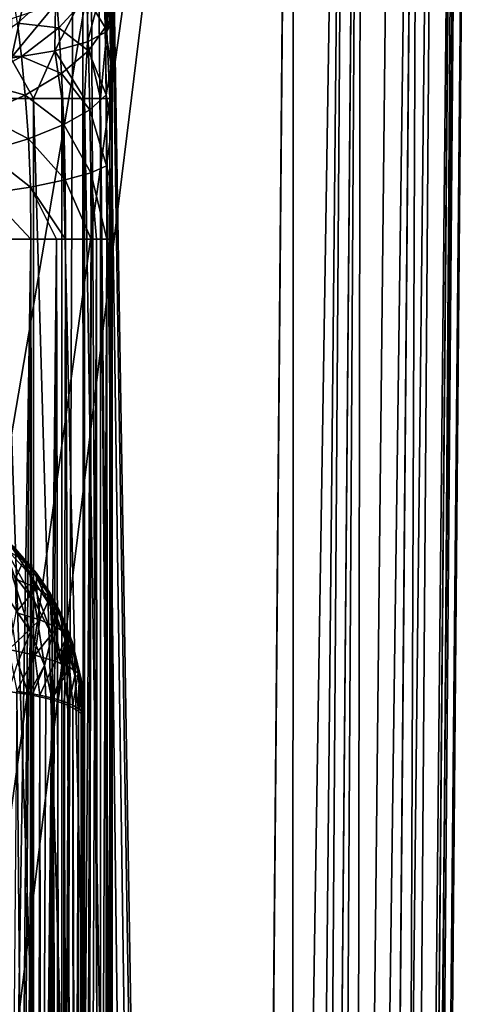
# Model space of a CAD drawing. Header units: metres. Extents: x -104 to 104, y -111 to 38.
# Tile 425 of 656: x 12.79 to 16.58, y -47.6 to -39.37. Entities that reach past the tile are written whole.
import ezdxf

# ---------------------------------------------------------------- set-up
doc = ezdxf.new("R2010")
doc.units = ezdxf.units.M
doc.layers.add('solid_509367_AD153', color=7, linetype='CONTINUOUS')

msp = doc.modelspace()

# ---------------------------------------------------------------- linework, layer by layer
at = {"layer": 'solid_509367_AD153'}
for points in [[(13.306856, -22.336416, 19), (11.061667, -23.528255, 19), (12.973471, -101.476402, 19)], [(13.306856, -22.336416, 19), (12.973471, -101.476402, 19), (13.366175, -100.621338, 19)], [(13.306856, -22.336416, 19), (14.500057, -95.125931, 19), (15.078767, -28.81238, 19)], [(13.306856, -22.336416, 19), (14.461483, -96.066643, 19), (14.500057, -95.125931, 19)], [(13.306856, -22.336416, 19), (14.362885, -96.996941, 19), (14.461483, -96.066643, 19)], [(13.306856, -22.336416, 19), (14.204263, -97.916817, 19), (14.362885, -96.996941, 19)], [(13.306856, -22.336416, 19), (13.984598, -98.829903, 19), (14.204263, -97.916817, 19)], [(13.306856, -22.336416, 19), (13.703938, -99.736031, 19), (13.984598, -98.829903, 19)], [(13.306856, -22.336416, 19), (13.366175, -100.621338, 19), (13.703938, -99.736031, 19)], [(11.061667, -23.528255, 19), (12.523127, -102.308525, 19), (12.973471, -101.476402, 19)], [(15.072972, -95.130928, 18.886271), (15.078767, -28.81238, 19), (14.500057, -95.125931, 19)], [(15.072972, -95.130928, 18.886271), (15.65277, -28.817389, 18.885818), (15.078767, -28.81238, 19)], [(15.072972, -95.130928, 18.886271), (15.560261, -95.135185, 18.561077), (15.65277, -28.817389, 18.885818)], [(15.560261, -95.135185, 18.561077), (16.139803, -28.821638, 18.560244), (15.65277, -28.817389, 18.885818)], [(15.560261, -95.135185, 18.561077), (15.885823, -95.138023, 18.074024), (16.139803, -28.821638, 18.560244)], [(15.885823, -95.138023, 18.074024), (16.464983, -28.824476, 18.072937), (16.139803, -28.821638, 18.560244)], [(15.885823, -95.138023, 18.074024), (16, -95.139023, 17.5), (16.464983, -28.824476, 18.072937)], [(15.948905, -95.192352, -5.763708), (16.578709, -28.82547, -14.70081), (16, -95.139023, -5.381048)], [(15.948905, -95.192352, -5.763708), (16.505285, -28.889103, -15.158151), (16.578709, -28.82547, -14.70081)], [(16.464983, -28.824476, 18.072937), (16, -95.139023, 17.5), (16.578709, -28.82547, 17.5)], [(16.578709, -28.82547, -14.70081), (16, -95.139023, 17.5), (16, -95.139023, -5.381048)], [(16.578709, -28.82547, 17.5), (16, -95.139023, 17.5), (16.578709, -28.82547, -14.70081)], [(15.560588, -95.282631, -6.4302), (16.138742, -28.969156, -15.750511), (16.292158, -28.945486, -15.572569)], [(15.799027, -95.241432, -6.12222), (15.560588, -95.282631, -6.4302), (16.292158, -28.945486, -15.572569)], [(15.799027, -95.241432, -6.12222), (16.292158, -28.945486, -15.572569), (16.46401, -28.904299, -15.268833)], [(15.885298, -95.21785, -5.949079), (15.799027, -95.241432, -6.12222), (16.46401, -28.904299, -15.268833)], [(15.885298, -95.21785, -5.949079), (16.46401, -28.904299, -15.268833), (16.505285, -28.889103, -15.158151)], [(15.948905, -95.192352, -5.763708), (15.885298, -95.21785, -5.949079), (16.505285, -28.889103, -15.158151)], [(6.595271, -41.677757, -14.407441), (-15.078767, -29.021139, -16.186213), (15.078767, -29.021139, -16.186213)], [(7.993071, -42.717476, -14.261318), (6.595271, -41.677757, -14.407441), (15.078767, -29.021139, -16.186213)], [(9.235709, -43.952656, -14.087725), (7.993071, -42.717476, -14.261318), (15.078767, -29.021139, -16.186213)], [(10.286567, -45.349411, -13.891423), (9.235709, -43.952656, -14.087725), (15.078767, -29.021139, -16.186213)], [(11.130763, -46.884777, -13.675642), (10.286567, -45.349411, -13.891423), (15.078767, -29.021139, -16.186213)], [(11.748401, -48.532097, -13.444126), (11.130763, -46.884777, -13.675642), (15.078767, -29.021139, -16.186213)], [(12.122924, -50.245026, -13.20339), (11.748401, -48.532097, -13.444126), (15.078767, -29.021139, -16.186213)], [(12.25, -51.999878, -12.956761), (12.122924, -50.245026, -13.20339), (15.078767, -29.021139, -16.186213)], [(12.25, -51.999878, -12.956761), (15.078767, -29.021139, -16.186213), (14.500057, -95.334694, -6.86645)], [(15.541928, -29.0149, -16.113066), (14.500057, -95.334694, -6.86645), (15.078767, -29.021139, -16.186213)], [(14.887977, -95.33091, -6.815448), (14.500057, -95.334694, -6.86645), (15.541928, -29.0149, -16.113066)], [(15.073629, -95.32373, -6.752868), (14.887977, -95.33091, -6.815448), (15.541928, -29.0149, -16.113066)], [(15.073629, -95.32373, -6.752868), (15.541928, -29.0149, -16.113066), (15.652349, -29.010181, -16.072626)], [(15.249842, -95.313156, -6.666649), (15.073629, -95.32373, -6.752868), (15.652349, -29.010181, -16.072626)], [(15.249842, -95.313156, -6.666649), (15.960203, -28.988834, -15.901616), (16.138742, -28.969156, -15.750511)], [(15.560588, -95.282631, -6.4302), (15.249842, -95.313156, -6.666649), (16.138742, -28.969156, -15.750511)], [(15.249842, -95.313156, -6.666649), (15.652349, -29.010181, -16.072626), (15.960203, -28.988834, -15.901616)], [(13.521287, -39.472374, 1.375071), (13.567945, -39.272598, 1.881438), (13.571601, -38.754131, 1.741842)], [(13.525212, -38.927166, 1.236948), (13.521287, -39.472374, 1.375071), (13.571601, -38.754131, 1.741842)], [(13.49615, -38.920437, 3.117923), (13.547681, -38.818275, 2.655315), (13.506339, -39.438911, 2.830403)], [(13.506339, -39.438911, 2.830403), (13.547681, -38.818275, 2.655315), (13.553445, -39.271305, 2.435219)], [(13.49615, -38.920437, 3.117923), (13.506339, -39.438911, 2.830403), (13.352169, -39.185143, 3.518136)], [(13.525212, -38.927166, 1.236948), (13.357751, -39.55648, 0.871455), (13.521287, -39.472374, 1.375071)], [(13.525212, -38.927166, 1.236948), (13.361917, -39.092789, 0.755266), (13.357751, -39.55648, 0.871455)], [(13.094883, -39.109234, 4.171437), (12.772555, -39.402393, 4.4491), (12.736021, -39.176746, 4.739202)], [(13.094883, -39.109234, 4.171437), (13.11964, -39.441223, 3.880527), (12.772555, -39.402393, 4.4491)], [(13.361917, -39.092789, 0.755266), (13.084948, -39.631973, 0.416124), (13.357751, -39.55648, 0.871455)], [(13.361917, -39.092789, 0.755266), (13.089865, -39.241528, 0.319401), (13.084948, -39.631973, 0.416124)], [(13.352169, -39.185143, 3.518136), (13.11964, -39.441223, 3.880527), (13.094883, -39.109234, 4.171437)], [(13.089865, -39.241528, 0.319401), (12.716493, -39.695084, 0.0318), (13.084948, -39.631973, 0.416124)], [(13.089865, -39.241528, 0.319401), (12.722571, -39.365997, -0.048997), (12.716493, -39.695084, 0.0318)], [(13.352169, -39.185143, 3.518136), (13.367094, -39.633148, 3.254309), (13.11964, -39.441223, 3.880527)], [(13.506339, -39.438911, 2.830403), (13.367094, -39.633148, 3.254309), (13.352169, -39.185143, 3.518136)], [(13.506339, -39.438911, 2.830403), (13.553445, -39.271305, 2.435219), (13.557923, -39.757931, 2.264175)], [(13.521287, -39.472374, 1.375071), (13.567436, -39.381161, 1.900901), (13.567945, -39.272598, 1.881438)], [(13.553445, -39.271305, 2.435219), (13.567945, -39.272598, 1.881438), (13.567436, -39.381161, 1.900901)], [(13.557923, -39.757931, 2.264175), (13.553445, -39.271305, 2.435219), (13.567436, -39.381161, 1.900901)], [(12.772555, -39.402393, 4.4491), (12.807224, -39.679131, 4.191599), (12.379984, -39.658398, 4.666552)], [(13.11964, -39.441223, 3.880527), (12.807224, -39.679131, 4.191599), (12.772555, -39.402393, 4.4491)], [(13.521287, -39.472374, 1.375071), (13.546282, -40.032188, 1.579973), (13.567436, -39.381161, 1.900901)], [(13.546282, -40.032188, 1.579973), (13.565991, -40.032188, 1.956061), (13.567436, -39.381161, 1.900901)], [(13.557923, -39.757931, 2.264175), (13.567436, -39.381161, 1.900901), (13.565991, -40.032188, 1.956061)], [(13.11964, -39.441223, 3.880527), (13.141603, -39.823483, 3.641272), (12.807224, -39.679131, 4.191599)], [(13.367094, -39.633148, 3.254309), (13.141603, -39.823483, 3.641272), (13.11964, -39.441223, 3.880527)], [(13.521287, -39.472374, 1.375071), (13.357751, -39.55648, 0.871455), (13.467981, -40.032188, 1.211599)], [(13.506339, -39.438911, 2.830403), (13.514081, -40.000214, 2.622998), (13.367094, -39.633148, 3.254309)], [(13.521287, -39.472374, 1.375071), (13.467981, -40.032188, 1.211599), (13.546282, -40.032188, 1.579973)], [(13.506339, -39.438911, 2.830403), (13.557923, -39.757931, 2.264175), (13.514081, -40.000214, 2.622998)], [(13.357751, -39.55648, 0.871455), (13.084948, -39.631973, 0.416124), (13.333019, -40.032188, 0.86001)], [(13.357751, -39.55648, 0.871455), (13.333019, -40.032188, 0.86001), (13.467981, -40.032188, 1.211599)], [(12.807224, -39.679131, 4.191599), (12.426554, -39.890018, 4.439771), (12.379984, -39.658398, 4.666552)], [(13.084948, -39.631973, 0.416124), (12.716493, -39.695084, 0.0318), (12.907713, -40.032188, 0.241185)], [(13.084948, -39.631973, 0.416124), (12.907713, -40.032188, 0.241185), (13.144717, -40.032188, 0.533861)], [(13.084948, -39.631973, 0.416124), (13.144717, -40.032188, 0.533861), (13.333019, -40.032188, 0.86001)], [(13.367094, -39.633148, 3.254309), (13.379006, -40.124977, 3.060569), (13.141603, -39.823483, 3.641272)], [(13.514081, -40.000214, 2.622998), (13.379006, -40.124977, 3.060569), (13.367094, -39.633148, 3.254309)], [(12.807224, -39.679131, 4.191599), (12.838263, -40.002831, 3.976881), (12.426554, -39.890018, 4.439771)], [(12.716493, -39.695084, 0.0318), (12.627842, -40.032188, -0.010812), (12.907713, -40.032188, 0.241185)], [(13.141603, -39.823483, 3.641272), (12.838263, -40.002831, 3.976881), (12.807224, -39.679131, 4.191599)], [(13.141603, -39.823483, 3.641272), (13.159504, -40.249237, 3.462635), (12.838263, -40.002831, 3.976881)], [(13.379006, -40.124977, 3.060569), (13.159504, -40.249237, 3.462635), (13.141603, -39.823483, 3.641272)], [(13.514081, -40.000214, 2.622998), (13.557923, -39.757931, 2.264175), (13.561, -40.269535, 2.146679)], [(13.561, -40.269535, 2.146679), (13.557923, -39.757931, 2.264175), (13.565991, -40.032188, 1.956061)], [(12.838263, -40.002831, 3.976881), (12.468369, -40.164509, 4.248638), (12.426554, -39.890018, 4.439771)], [(12.838263, -40.002831, 3.976881), (12.863747, -40.36837, 3.814224), (12.468369, -40.164509, 4.248638)], [(12.627841, -48.214954, -0.010812), (12.907713, -48.214954, 0.241185), (12.627842, -40.032188, -0.010812)], [(12.907713, -48.214954, 0.241185), (12.907713, -40.032188, 0.241185), (12.627842, -40.032188, -0.010812)], [(13.159504, -40.249237, 3.462635), (12.863747, -40.36837, 3.814224), (12.838263, -40.002831, 3.976881)], [(13.144717, -48.214954, 0.533861), (13.144717, -40.032188, 0.533861), (12.907713, -40.032188, 0.241185)], [(12.907713, -48.214954, 0.241185), (13.144717, -48.214954, 0.533861), (12.907713, -40.032188, 0.241185)], [(13.333018, -48.214954, 0.860009), (13.333019, -40.032188, 0.86001), (13.144717, -40.032188, 0.533861)], [(13.144717, -48.214954, 0.533861), (13.333018, -48.214954, 0.860009), (13.144717, -40.032188, 0.533861)], [(13.333018, -48.214954, 0.860009), (13.467981, -48.214954, 1.211599), (13.333019, -40.032188, 0.86001)], [(13.467981, -48.214954, 1.211599), (13.467981, -40.032188, 1.211599), (13.333019, -40.032188, 0.86001)], [(13.514081, -40.000214, 2.622998), (13.518944, -40.592804, 2.499963), (13.379006, -40.124977, 3.060569)], [(13.546282, -48.214954, 1.579973), (13.546282, -40.032188, 1.579973), (13.467981, -40.032188, 1.211599)], [(13.467981, -48.214954, 1.211599), (13.546282, -48.214954, 1.579973), (13.467981, -40.032188, 1.211599)], [(13.514081, -40.000214, 2.622998), (13.561, -40.269535, 2.146679), (13.518944, -40.592804, 2.499963)], [(13.546282, -40.032188, 1.579973), (13.565991, -48.214954, 1.956061), (13.565991, -40.032188, 1.956061)], [(13.546282, -48.214954, 1.579973), (13.565991, -48.214954, 1.956061), (13.546282, -40.032188, 1.579973)], [(13.562582, -40.757275, 2.086283), (13.561, -40.269535, 2.146679), (13.565991, -40.032188, 1.956061)], [(13.562582, -40.757275, 2.086283), (13.565991, -40.032188, 1.956061), (13.563017, -41.205505, 2.069667)], [(13.565991, -40.032188, 1.956061), (13.565991, -48.214954, 1.956061), (13.563017, -41.205505, 2.069667)], [(13.379006, -40.124977, 3.060569), (13.386849, -40.651806, 2.943214), (13.159504, -40.249237, 3.462635)], [(13.518944, -40.592804, 2.499963), (13.386849, -40.651806, 2.943214), (13.379006, -40.124977, 3.060569)], [(12.863747, -40.36837, 3.814224), (12.502748, -40.477936, 4.102244), (12.468369, -40.164509, 4.248638)], [(13.159504, -40.249237, 3.462635), (13.171493, -40.711857, 3.35238), (12.863747, -40.36837, 3.814224)], [(13.386849, -40.651806, 2.943214), (13.171493, -40.711857, 3.35238), (13.159504, -40.249237, 3.462635)], [(13.518944, -40.592804, 2.499963), (13.561, -40.269535, 2.146679), (13.562582, -40.757275, 2.086283)], [(12.863747, -40.36837, 3.814224), (12.880893, -40.770721, 3.712224), (12.502748, -40.477936, 4.102244)], [(13.171493, -40.711857, 3.35238), (12.880893, -40.770721, 3.712224), (12.863747, -40.36837, 3.814224)], [(12.880893, -40.770721, 3.712224), (12.525871, -40.82621, 4.009347), (12.502748, -40.477936, 4.102244)], [(13.518944, -40.592804, 2.499963), (13.519779, -41.205509, 2.464602), (13.386849, -40.651806, 2.943214)], [(13.518944, -40.592804, 2.499963), (13.562582, -40.757275, 2.086283), (13.563017, -41.205505, 2.069667)], [(13.518944, -40.592804, 2.499963), (13.563017, -41.205505, 2.069667), (13.519779, -41.205509, 2.464602)], [(13.171493, -40.711857, 3.35238), (13.173383, -41.205513, 3.318991), (12.880893, -40.770721, 3.712224)], [(13.386849, -40.651806, 2.943214), (13.387992, -41.205513, 2.908586), (13.171493, -40.711857, 3.35238)], [(13.171493, -40.711857, 3.35238), (13.387992, -41.205513, 2.908586), (13.173383, -41.205513, 3.318991)], [(13.386849, -40.651806, 2.943214), (13.519779, -41.205509, 2.464602), (13.434444, -41.205513, 2.784244)], [(13.386849, -40.651806, 2.943214), (13.434444, -41.205513, 2.784244), (13.387992, -41.205513, 2.908586)], [(12.880893, -40.770721, 3.712224), (12.883942, -41.205513, 3.680535), (12.525871, -40.82621, 4.009347)], [(12.880893, -40.770721, 3.712224), (13.173383, -41.205513, 3.318991), (13.098067, -41.205513, 3.427674)], [(12.880893, -40.770721, 3.712224), (13.098067, -41.205513, 3.427674), (12.883942, -41.205513, 3.680535)], [(12.525871, -40.82621, 4.009347), (12.883942, -41.205513, 3.680535), (12.584671, -41.205513, 3.94107)], [(12.584671, -41.205513, 3.94107), (12.883942, -41.205513, 3.680535), (12.596953, -59.335312, 3.931987)], [(12.883942, -41.205513, 3.680535), (12.728749, -59.330757, 3.826473), (12.596953, -59.335312, 3.931987)], [(12.883942, -41.205513, 3.680535), (12.872709, -59.325031, 3.692002), (12.728749, -59.330757, 3.826473)], [(12.883942, -41.205513, 3.680535), (12.910937, -59.323357, 3.652336), (12.872709, -59.325031, 3.692002)], [(12.883942, -41.205513, 3.680535), (13.098067, -41.205513, 3.427674), (12.910937, -59.323357, 3.652336)], [(13.098067, -41.205513, 3.427674), (13.011497, -59.31863, 3.53856), (12.910937, -59.323357, 3.652336)], [(13.098067, -41.205513, 3.427674), (13.14182, -59.311569, 3.366103), (13.011497, -59.31863, 3.53856)], [(13.098067, -41.205513, 3.427674), (13.173383, -41.205513, 3.318991), (13.14182, -59.311569, 3.366103)], [(13.173383, -41.205513, 3.318991), (13.258463, -59.303761, 3.178401), (13.14182, -59.311569, 3.366103)], [(13.173383, -41.205513, 3.318991), (13.387992, -41.205513, 2.908586), (13.258463, -59.303761, 3.178401)], [(13.387992, -41.205513, 2.908586), (13.326675, -59.298203, 3.047102), (13.258463, -59.303761, 3.178401)], [(13.387992, -41.205513, 2.908586), (13.359119, -59.295197, 2.976762), (13.326675, -59.298203, 3.047102)], [(13.434444, -41.205513, 2.784244), (13.441752, -59.285889, 2.762562), (13.359119, -59.295197, 2.976762)], [(13.387992, -41.205513, 2.908586), (13.434444, -41.205513, 2.784244), (13.359119, -59.295197, 2.976762)], [(13.434444, -41.205513, 2.784244), (13.519779, -41.205509, 2.464602), (13.441752, -59.285889, 2.762562)], [(13.519779, -41.205509, 2.464602), (13.504122, -59.275852, 2.538894), (13.441752, -59.285889, 2.762562)], [(13.519779, -41.205509, 2.464602), (13.53159, -59.269394, 2.398962), (13.504122, -59.275852, 2.538894)], [(13.519779, -41.205509, 2.464602), (13.563017, -41.205505, 2.069667), (13.53159, -59.269394, 2.398962)], [(13.54496, -59.265083, 2.307281), (13.53159, -59.269394, 2.398962), (13.563017, -41.205505, 2.069667)], [(13.54496, -59.265083, 2.307281), (13.563017, -41.205505, 2.069667), (13.563017, -59.256844, 2.069667)], [(13.565991, -59.256763, 1.956061), (13.563017, -59.256844, 2.069667), (13.563017, -41.205505, 2.069667)], [(13.565991, -55.785049, 1.956061), (13.565991, -59.256763, 1.956061), (13.563017, -41.205505, 2.069667)], [(13.566333, -54.513512, 1.943032), (13.565991, -55.785049, 1.956061), (13.563017, -41.205505, 2.069667)], [(13.566813, -53.445538, 1.924719), (13.566333, -54.513512, 1.943032), (13.563017, -41.205505, 2.069667)], [(13.566889, -53.252262, 1.921802), (13.566813, -53.445538, 1.924719), (13.563017, -41.205505, 2.069667)], [(13.567133, -52.000381, 1.912494), (13.566889, -53.252262, 1.921802), (13.563017, -41.205505, 2.069667)], [(13.567133, -52.000381, 1.912494), (13.563017, -41.205505, 2.069667), (13.566339, -49.483505, 1.94279)], [(13.565991, -48.214954, 1.956061), (13.566339, -49.483505, 1.94279), (13.563017, -41.205505, 2.069667)], [(12.826822, -43.888206, 10.57515), (12.735827, -43.771294, 10.81952), (12.648563, -43.690166, 10.805114)], [(12.826822, -43.888206, 10.57515), (12.648563, -43.690166, 10.805114), (12.676435, -43.802853, 10.306126)], [(12.876792, -44.009495, 11.952932), (12.65964, -43.771168, 11.99371), (12.72888, -43.785442, 11.650732)], [(12.914936, -44.234879, 12.2486), (12.65964, -43.771168, 11.99371), (12.876792, -44.009495, 11.952932)], [(12.914936, -44.234879, 12.2486), (12.714131, -43.975201, 12.304605), (12.65964, -43.771168, 11.99371)], [(12.735827, -43.771294, 10.81952), (12.932595, -43.997265, 10.85839), (12.72888, -43.785442, 11.650732)], [(12.826822, -43.888206, 10.57515), (12.932595, -43.997265, 10.85839), (12.735827, -43.771294, 10.81952)], [(12.826822, -43.888206, 10.57515), (12.676435, -43.802853, 10.306126), (12.753112, -44.044781, 10.038566)], [(12.932595, -43.997265, 10.85839), (12.92115, -44.008247, 11.622707), (12.72888, -43.785442, 11.650732)], [(12.876792, -44.009495, 11.952932), (12.72888, -43.785442, 11.650732), (12.92115, -44.008247, 11.622707)], [(12.826822, -43.888206, 10.57515), (12.753112, -44.044781, 10.038566), (12.930489, -44.120571, 10.315623)], [(12.826822, -43.888206, 10.57515), (12.930489, -44.120571, 10.315623), (12.932595, -43.997265, 10.85839)], [(12.881168, -44.48764, 12.516197), (12.703186, -44.220379, 12.585429), (12.714131, -43.975201, 12.304605)], [(12.881168, -44.48764, 12.516197), (12.714131, -43.975201, 12.304605), (12.914936, -44.234879, 12.2486)], [(13.048744, -44.274036, 11.90884), (12.876792, -44.009495, 11.952932), (12.92115, -44.008247, 11.622707)], [(13.061814, -44.515079, 12.191324), (12.876792, -44.009495, 11.952932), (13.048744, -44.274036, 11.90884)], [(13.061814, -44.515079, 12.191324), (12.914936, -44.234879, 12.2486), (12.876792, -44.009495, 11.952932)], [(12.932595, -43.997265, 10.85839), (13.045625, -44.166119, 10.88663), (12.92115, -44.008247, 11.622707)], [(13.045625, -44.166119, 10.88663), (13.032254, -44.174541, 11.600892), (12.92115, -44.008247, 11.622707)], [(13.048744, -44.274036, 11.90884), (12.92115, -44.008247, 11.622707), (13.032254, -44.174541, 11.600892)], [(13.044919, -44.19453, 10.607038), (12.932595, -43.997265, 10.85839), (12.930489, -44.120571, 10.315623)], [(13.044919, -44.19453, 10.607038), (13.045625, -44.166119, 10.88663), (12.932595, -43.997265, 10.85839)], [(12.930489, -44.120571, 10.315623), (12.753112, -44.044781, 10.038566), (12.759521, -44.326233, 9.791542)], [(12.930489, -44.120571, 10.315623), (12.759521, -44.326233, 9.791542), (12.960402, -44.38879, 10.059987)], [(13.044919, -44.19453, 10.607038), (12.930489, -44.120571, 10.315623), (12.960402, -44.38879, 10.059987)], [(13.045625, -44.166119, 10.88663), (13.100285, -44.263683, 10.902716), (13.032254, -44.174541, 11.600892)], [(13.142919, -44.350094, 10.9169), (13.128622, -44.356022, 11.576303), (13.032254, -44.174541, 11.600892)], [(13.174242, -44.557545, 11.862597), (13.032254, -44.174541, 11.600892), (13.128622, -44.356022, 11.576303)], [(13.100285, -44.263683, 10.902716), (13.142919, -44.350094, 10.9169), (13.032254, -44.174541, 11.600892)], [(13.174242, -44.557545, 11.862597), (13.048744, -44.274036, 11.90884), (13.032254, -44.174541, 11.600892)], [(13.044919, -44.19453, 10.607038), (13.100285, -44.263683, 10.902716), (13.045625, -44.166119, 10.88663)], [(12.774768, -44.744003, 12.747005), (12.703186, -44.220379, 12.585429), (12.881168, -44.48764, 12.516197)], [(12.999701, -44.769527, 12.447329), (12.881168, -44.48764, 12.516197), (12.914936, -44.234879, 12.2486)], [(12.999701, -44.769527, 12.447329), (12.914936, -44.234879, 12.2486), (13.061814, -44.515079, 12.191324)], [(13.044919, -44.19453, 10.607038), (12.960402, -44.38879, 10.059987), (13.104399, -44.451378, 10.349052)], [(13.044919, -44.19453, 10.607038), (13.104399, -44.451378, 10.349052), (13.100285, -44.263683, 10.902716)], [(13.193262, -44.512257, 10.649378), (13.142919, -44.350094, 10.9169), (13.100285, -44.263683, 10.902716)], [(13.193262, -44.512257, 10.649378), (13.100285, -44.263683, 10.902716), (13.104399, -44.451378, 10.349052)], [(12.960402, -44.38879, 10.059987), (12.759521, -44.326233, 9.791542), (12.699568, -44.636726, 9.58601)], [(13.156198, -44.807072, 12.134389), (13.048744, -44.274036, 11.90884), (13.174242, -44.557545, 11.862597)], [(13.156198, -44.807072, 12.134389), (13.061814, -44.515079, 12.191324), (13.048744, -44.274036, 11.90884)], [(13.142919, -44.350094, 10.9169), (13.229246, -44.569469, 10.952511), (13.128622, -44.356022, 11.576303)], [(13.193262, -44.512257, 10.649378), (13.229246, -44.569469, 10.952511), (13.142919, -44.350094, 10.9169)], [(12.960402, -44.38879, 10.059987), (12.699568, -44.636726, 9.58601), (12.917215, -44.683891, 9.831912)], [(13.104399, -44.451378, 10.349052), (12.960402, -44.38879, 10.059987), (12.917215, -44.683891, 9.831912)], [(13.229246, -44.569469, 10.952511), (13.207431, -44.550636, 11.549065), (13.128622, -44.356022, 11.576303)], [(13.174242, -44.557545, 11.862597), (13.128622, -44.356022, 11.576303), (13.207431, -44.550636, 11.549065)], [(12.774768, -44.744003, 12.747005), (12.881168, -44.48764, 12.516197), (12.865252, -45.012875, 12.670144)], [(12.999701, -44.769527, 12.447329), (12.865252, -45.012875, 12.670144), (12.881168, -44.48764, 12.516197)], [(13.104399, -44.451378, 10.349052), (12.917215, -44.683891, 9.831912), (13.087292, -44.73341, 10.104419)], [(12.999701, -44.769527, 12.447329), (13.061814, -44.515079, 12.191324), (13.062059, -45.056698, 12.381725)], [(13.156198, -44.807072, 12.134389), (13.062059, -45.056698, 12.381725), (13.061814, -44.515079, 12.191324)], [(13.193262, -44.512257, 10.649378), (13.104399, -44.451378, 10.349052), (13.087292, -44.73341, 10.104419)], [(13.193262, -44.512257, 10.649378), (13.087292, -44.73341, 10.104419), (13.208635, -44.783981, 10.395782)], [(13.193262, -44.512257, 10.649378), (13.208635, -44.783981, 10.395782), (13.229246, -44.569469, 10.952511)], [(13.156198, -44.807072, 12.134389), (13.174242, -44.557545, 11.862597), (13.199964, -45.10289, 12.079666)], [(13.252727, -44.852489, 11.81531), (13.174242, -44.557545, 11.862597), (13.207431, -44.550636, 11.549065)], [(13.252727, -44.852489, 11.81531), (13.199964, -45.10289, 12.079666), (13.174242, -44.557545, 11.862597)], [(13.304298, -44.883415, 11.002529), (13.28807, -44.86412, 11.503631), (13.207431, -44.550636, 11.549065)], [(13.252727, -44.852489, 11.81531), (13.207431, -44.550636, 11.549065), (13.28807, -44.86412, 11.503631)], [(13.229246, -44.569469, 10.952511), (13.304298, -44.883415, 11.002529), (13.207431, -44.550636, 11.549065)], [(13.280854, -44.834404, 10.698036), (13.229246, -44.569469, 10.952511), (13.208635, -44.783981, 10.395782)], [(13.280854, -44.834404, 10.698036), (13.304298, -44.883415, 11.002529), (13.229246, -44.569469, 10.952511)], [(12.917215, -44.683891, 9.831912), (12.699568, -44.636726, 9.58601), (12.767547, -44.983685, 9.608343)], [(12.774768, -44.744003, 12.747005), (12.865252, -45.012875, 12.670144), (12.697446, -44.985355, 12.851025)], [(12.917215, -44.683891, 9.831912), (12.767547, -44.983685, 9.608343), (12.959273, -45.017323, 9.839428)], [(13.087292, -44.73341, 10.104419), (12.917215, -44.683891, 9.831912), (12.959273, -45.017323, 9.839428)], [(13.087292, -44.73341, 10.104419), (12.959273, -45.017323, 9.839428), (13.068543, -45.0425, 10.011215)], [(13.208635, -44.783981, 10.395782), (13.087292, -44.73341, 10.104419), (13.068543, -45.0425, 10.011215)], [(12.999701, -44.769527, 12.447329), (12.89469, -45.018478, 12.633322), (12.865252, -45.012875, 12.670144)], [(12.999701, -44.769527, 12.447329), (13.009501, -45.043285, 12.469992), (12.89469, -45.018478, 12.633322)], [(12.999701, -44.769527, 12.447329), (13.062059, -45.056698, 12.381725), (13.009501, -45.043285, 12.469992)], [(13.156198, -44.807072, 12.134389), (13.109907, -45.07053, 12.291099), (13.062059, -45.056698, 12.381725)], [(13.208635, -44.783981, 10.395782), (13.068543, -45.0425, 10.011215), (13.161748, -45.070068, 10.197714)], [(13.156198, -44.807072, 12.134389), (13.199964, -45.10289, 12.079666), (13.109907, -45.07053, 12.291099)], [(13.208635, -44.783981, 10.395782), (13.161748, -45.070068, 10.197714), (13.236233, -45.099823, 10.396706)], [(13.280854, -44.834404, 10.698036), (13.208635, -44.783981, 10.395782), (13.236233, -45.099823, 10.396706)], [(13.280854, -44.834404, 10.698036), (13.236233, -45.099823, 10.396706), (13.308499, -45.147896, 10.714829)], [(13.280854, -44.834404, 10.698036), (13.308499, -45.147896, 10.714829), (13.304298, -44.883415, 11.002529)], [(13.252727, -44.852489, 11.81531), (13.28429, -45.150715, 11.768225), (13.199964, -45.10289, 12.079666)], [(13.252727, -44.852489, 11.81531), (13.28807, -44.86412, 11.503631), (13.28429, -45.150715, 11.768225)], [(13.309528, -45.028671, 11.478765), (13.28429, -45.150715, 11.768225), (13.28807, -44.86412, 11.503631)], [(13.321354, -45.028492, 11.025597), (13.309528, -45.028671, 11.478765), (13.28807, -44.86412, 11.503631)], [(13.304298, -44.883415, 11.002529), (13.321354, -45.028492, 11.025597), (13.28807, -44.86412, 11.503631)], [(13.325149, -45.173531, 10.880703), (13.321354, -45.028492, 11.025597), (13.304298, -44.883415, 11.002529)], [(13.325149, -45.173531, 10.880703), (13.304298, -44.883415, 11.002529), (13.308499, -45.147896, 10.714829)], [(12.616721, -62.546955, 9.467425), (12.925131, -62.546955, 9.792787), (12.767547, -44.983685, 9.608343)], [(12.697446, -44.985355, 12.851025), (12.865252, -45.012875, 12.670144), (12.732144, -62.694336, 12.817158)], [(12.925131, -62.546955, 9.792787), (12.959273, -45.017323, 9.839428), (12.767547, -44.983685, 9.608343)], [(12.865252, -45.012875, 12.670144), (12.89469, -45.018478, 12.633322), (12.732144, -62.694336, 12.817158)], [(12.89469, -45.018478, 12.633322), (12.929788, -62.694336, 12.58697), (12.732144, -62.694336, 12.817158)], [(12.89469, -45.018478, 12.633322), (13.009501, -45.043285, 12.469992), (12.929788, -62.694336, 12.58697)], [(12.925131, -62.546955, 9.792787), (12.976792, -62.546955, 9.864504), (12.959273, -45.017323, 9.839428)], [(13.009501, -45.043285, 12.469992), (13.062059, -45.056698, 12.381725), (12.929788, -62.694336, 12.58697)], [(13.062059, -45.056698, 12.381725), (13.090338, -62.694336, 12.329536), (12.929788, -62.694336, 12.58697)], [(12.976792, -62.546955, 9.864504), (13.068543, -45.0425, 10.011215), (12.959273, -45.017323, 9.839428)], [(12.976792, -62.546955, 9.864504), (13.153322, -62.546955, 10.178669), (13.068543, -45.0425, 10.011215)], [(13.062059, -45.056698, 12.381725), (13.109907, -45.07053, 12.291099), (13.090338, -62.694336, 12.329536)], [(13.153322, -62.546955, 10.178669), (13.161748, -45.070068, 10.197714), (13.068543, -45.0425, 10.011215)], [(13.109907, -45.07053, 12.291099), (13.199964, -45.10289, 12.079666), (13.090338, -62.694336, 12.329536)], [(13.153322, -62.546955, 10.178669), (13.246187, -62.546955, 10.429289), (13.161748, -45.070068, 10.197714)], [(13.246187, -62.546955, 10.429289), (13.236233, -45.099823, 10.396706), (13.161748, -45.070068, 10.197714)], [(13.309528, -45.028671, 11.478765), (13.30574, -45.173286, 11.623425), (13.28429, -45.150715, 11.768225)], [(13.309528, -45.028671, 11.478765), (13.317245, -45.197056, 11.455297), (13.30574, -45.173286, 11.623425)], [(13.321354, -45.028492, 11.025597), (13.327867, -45.197334, 11.049688), (13.309528, -45.028671, 11.478765)], [(13.309528, -45.028671, 11.478765), (13.327867, -45.197334, 11.049688), (13.317245, -45.197056, 11.455297)], [(13.325149, -45.173531, 10.880703), (13.327867, -45.197334, 11.049688), (13.321354, -45.028492, 11.025597)], [(13.199964, -45.10289, 12.079666), (13.210101, -62.694336, 12.050778), (13.090338, -62.694336, 12.329536)], [(13.199964, -45.10289, 12.079666), (13.28429, -45.150715, 11.768225), (13.210101, -62.694336, 12.050778)], [(13.28429, -45.150715, 11.768225), (13.286322, -62.694336, 11.757113), (13.210101, -62.694336, 12.050778)], [(13.28983, -62.546955, 10.605685), (13.308499, -45.147896, 10.714829), (13.236233, -45.099823, 10.396706)], [(13.246187, -62.546955, 10.429289), (13.28983, -62.546955, 10.605685), (13.236233, -45.099823, 10.396706)], [(13.28429, -45.150715, 11.768225), (13.30574, -45.173286, 11.623425), (13.286322, -62.694336, 11.757113)], [(13.30574, -45.173286, 11.623425), (13.317245, -45.197056, 11.455297), (13.286322, -62.694336, 11.757113)], [(13.28983, -62.546955, 10.605685), (13.327867, -62.546955, 11.049688), (13.308499, -45.147896, 10.714829)], [(13.325149, -45.173531, 10.880703), (13.308499, -45.147896, 10.714829), (13.327867, -62.546955, 11.049688)], [(13.325149, -45.173531, 10.880703), (13.327867, -62.546955, 11.049688), (13.327867, -45.197334, 11.049688)], [(13.286322, -62.694336, 11.757113), (13.317245, -45.197056, 11.455297), (13.317245, -62.694336, 11.455297)], [(13.327867, -62.546955, 11.049688), (13.317245, -45.197056, 11.455297), (13.327867, -45.197334, 11.049688)], [(13.327867, -62.546955, 11.049688), (13.317245, -62.694336, 11.455297), (13.317245, -45.197056, 11.455297)]]:
    msp.add_3dface(points, dxfattribs=at)

doc.saveas('drawing.dxf')
